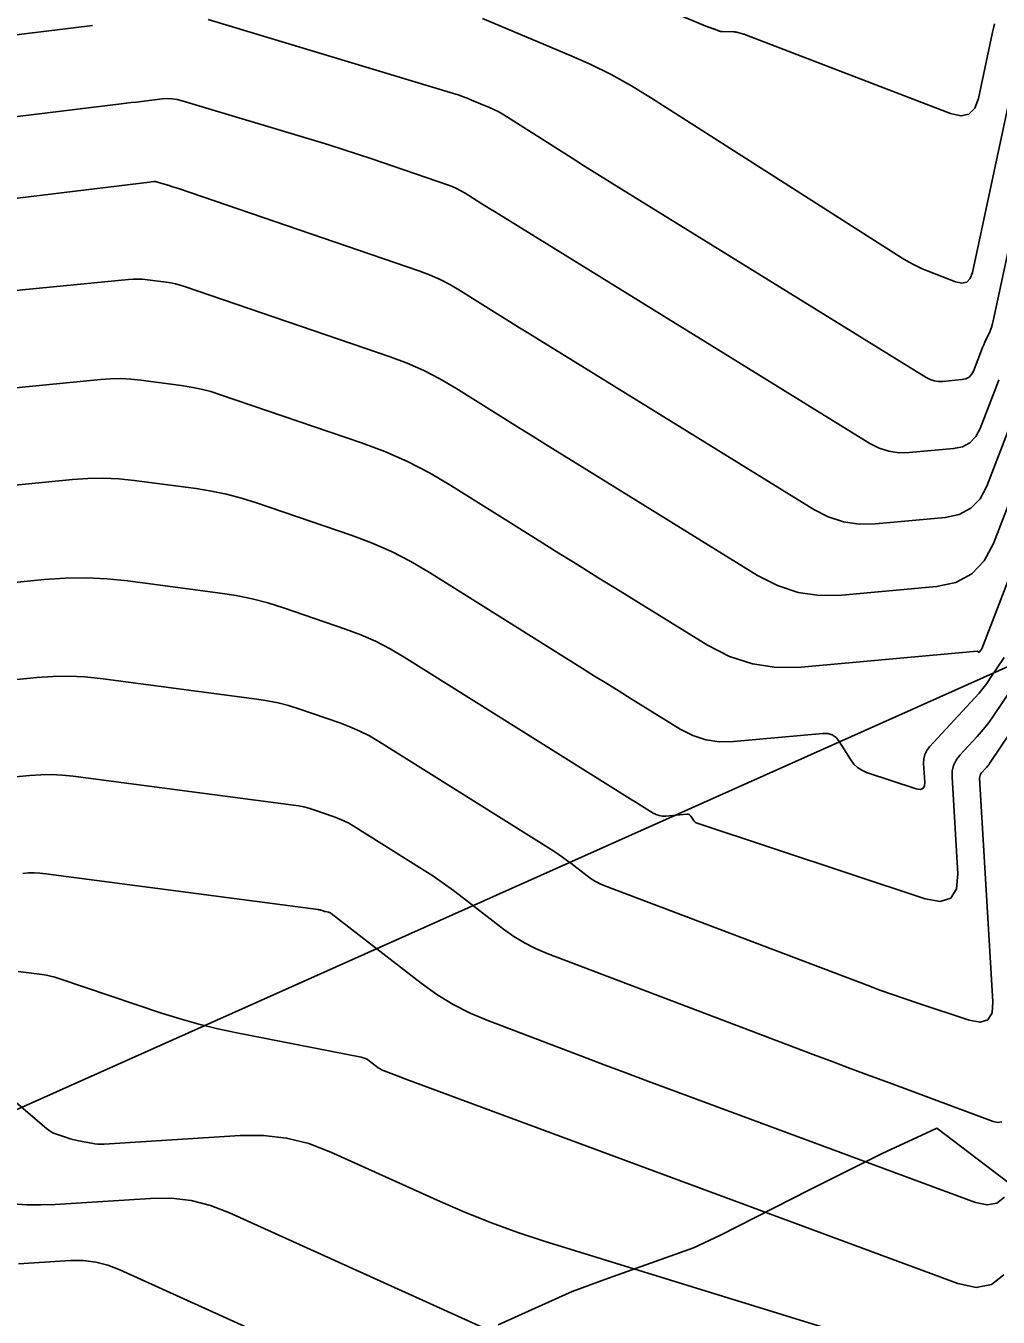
# Model space of a CAD drawing. Extents: x 1354696 to 1366163, y 660729 to 670380.
# Drawn here: x 1361516 to 1361561, y 664898.2 to 664958.1 of the extents above; entities that cross this region are included whole.
import ezdxf

# ---------------------------------------------------------------- set-up
doc = ezdxf.new("R2010")
doc.units = 0
doc.layers.add('R_Contours', color=7, linetype='Continuous')
doc.layers.add('R_Erosion', color=7, linetype='Continuous')

msp = doc.modelspace()

# ---------------------------------------------------------------- linework, layer by layer
at = {"layer": 'R_Contours'}
for points in [[(1361560.872, 664958.149), (1361560.844, 664958.02), (1361560.817, 664957.891), (1361560.789, 664957.762), (1361560.133, 664954.695), (1361559.963, 664954.236), (1361559.69, 664953.966), (1361559.315, 664953.885), (1361558.838, 664953.994), (1361549.386, 664957.629), (1361549.337, 664957.648), (1361549.288, 664957.665), (1361549.238, 664957.68), (1361549.188, 664957.695), (1361548.985, 664957.75), (1361548.935, 664957.762), (1361548.883, 664957.771), (1361548.832, 664957.777), (1361548.78, 664957.78), (1361548.251, 664957.793), (1361548.209, 664957.796), (1361548.168, 664957.803), (1361548.128, 664957.813), (1361548.088, 664957.826), (1361547.91, 664957.897), (1361547.881, 664957.908), (1361547.853, 664957.918), (1361547.824, 664957.928), (1361547.796, 664957.938), (1361547.681, 664957.977), (1361547.652, 664957.987), (1361547.624, 664957.997), (1361547.595, 664958.008), (1361547.567, 664958.02), (1361536.189, 664962.788)], [(1361562.942, 664954.29), (1361560.821, 664944.385), (1361560.789, 664944.256), (1361560.751, 664944.128), (1361560.705, 664944.003), (1361560.653, 664943.881), (1361560.429, 664943.395), (1361560.374, 664943.273), (1361560.321, 664943.15), (1361560.27, 664943.027), (1361560.221, 664942.902), (1361559.896, 664942.058), (1361559.811, 664941.897), (1361559.694, 664941.776), (1361559.546, 664941.697), (1361559.367, 664941.658), (1361558.487, 664941.577), (1361558.279, 664941.574), (1361558.079, 664941.604), (1361557.887, 664941.667), (1361557.703, 664941.762), (1361543.585, 664950.48), (1361543.01, 664950.836), (1361542.437, 664951.195), (1361541.865, 664951.555), (1361541.295, 664951.918), (1361538.252, 664953.861), (1361538.061, 664953.977), (1361537.866, 664954.085), (1361537.667, 664954.184), (1361537.463, 664954.274), (1361536.638, 664954.62), (1361536.431, 664954.704), (1361536.222, 664954.782), (1361536.011, 664954.854), (1361535.798, 664954.921), (1361524.424, 664958.345)], [(1361562.393, 664958.516), (1361562.13, 664957.271), (1361562.064, 664956.96), (1361561.998, 664956.648), (1361561.932, 664956.337), (1361561.865, 664956.026), (1361559.851, 664946.617), (1361559.749, 664946.341), (1361559.586, 664946.18), (1361559.361, 664946.131), (1361559.074, 664946.196), (1361557.805, 664946.684), (1361557.492, 664946.814), (1361557.186, 664946.959), (1361556.888, 664947.119), (1361556.598, 664947.294), (1361544.982, 664954.711), (1361544.056, 664955.275), (1361543.108, 664955.798), (1361542.138, 664956.28), (1361541.147, 664956.72), (1361537.139, 664958.4)], [(1361519.064, 664958.067), (1361510.476, 664957.025)], [(1361509.261, 664953.09), (1361520.39, 664954.441), (1361520.627, 664954.469), (1361520.865, 664954.498), (1361521.102, 664954.527), (1361521.34, 664954.555), (1361522.291, 664954.669), (1361522.527, 664954.685), (1361522.762, 664954.677), (1361522.994, 664954.644), (1361523.224, 664954.588), (1361529.358, 664952.741), (1361530.023, 664952.538), (1361530.686, 664952.328), (1361531.347, 664952.112), (1361532.007, 664951.89), (1361535.522, 664950.687), (1361535.736, 664950.607), (1361535.945, 664950.515), (1361536.147, 664950.411), (1361536.344, 664950.295), (1361537.12, 664949.808), (1361537.314, 664949.687), (1361537.509, 664949.566), (1361537.703, 664949.445), (1361537.898, 664949.324), (1361555.099, 664938.702), (1361555.529, 664938.48), (1361555.977, 664938.335), (1361556.442, 664938.266), (1361556.926, 664938.273), (1361558.975, 664938.461), (1361559.392, 664938.55), (1361559.736, 664938.735), (1361560.008, 664939.016), (1361560.207, 664939.393), (1361560.963, 664941.357), (1361561.077, 664941.647)], [(1361508.046, 664949.155), (1361521.715, 664950.814), (1361521.793, 664950.823), (1361521.922, 664950.839), (1361521.948, 664950.841), (1361521.974, 664950.84), (1361521.999, 664950.836), (1361522.024, 664950.83), (1361522.623, 664950.65), (1361522.731, 664950.617), (1361522.838, 664950.583), (1361522.945, 664950.548), (1361523.052, 664950.512), (1361534.192, 664946.7), (1361534.694, 664946.512), (1361535.183, 664946.296), (1361535.659, 664946.052), (1361536.122, 664945.78), (1361537.945, 664944.636), (1361538.401, 664944.351), (1361538.858, 664944.066), (1361539.315, 664943.782), (1361539.773, 664943.499), (1361552.496, 664935.642), (1361553.171, 664935.294), (1361553.874, 664935.066), (1361554.605, 664934.957), (1361555.364, 664934.968), (1361558.583, 664935.263), (1361559.237, 664935.404), (1361559.778, 664935.695), (1361560.205, 664936.136), (1361560.518, 664936.727), (1361561.705, 664939.813)], [(1361562.447, 664938.268), (1361560.829, 664934.061), (1361560.402, 664933.255), (1361559.82, 664932.654), (1361559.083, 664932.257), (1361558.191, 664932.066), (1361553.803, 664931.663), (1361552.768, 664931.648), (1361551.771, 664931.796), (1361550.813, 664932.108), (1361549.893, 664932.583), (1361541.648, 664937.674), (1361540.927, 664938.12), (1361540.207, 664938.567), (1361539.489, 664939.015), (1361538.77, 664939.465), (1361535.9, 664941.265), (1361535.171, 664941.693), (1361534.422, 664942.077), (1361533.652, 664942.418), (1361532.861, 664942.714), (1361523.337, 664945.972), (1361523.128, 664946.038), (1361522.916, 664946.094), (1361522.701, 664946.138), (1361522.484, 664946.172), (1361521.611, 664946.287), (1361521.392, 664946.309), (1361521.174, 664946.319), (1361520.955, 664946.317), (1361520.736, 664946.302), (1361509.941, 664945.246)], [(1361563.189, 664936.723), (1361560.288, 664929.182), (1361560.285, 664929.176), (1361560.282, 664929.17), (1361560.279, 664929.164), (1361560.276, 664929.158), (1361560.261, 664929.137), (1361560.257, 664929.131), (1361560.253, 664929.126), (1361560.249, 664929.121), (1361560.244, 664929.116), (1361560.157, 664929.021), (1361560.15, 664929.015), (1361560.143, 664929.014), (1361560.136, 664929.016), (1361560.13, 664929.024), (1361560.107, 664929.061), (1361560.101, 664929.069), (1361560.093, 664929.074), (1361560.084, 664929.077), (1361560.073, 664929.077), (1361551.917, 664928.329), (1361550.765, 664928.312), (1361549.656, 664928.477), (1361548.59, 664928.823), (1361547.567, 664929.351), (1361543.522, 664931.849), (1361542.539, 664932.457), (1361541.557, 664933.067), (1361540.576, 664933.679), (1361539.596, 664934.293), (1361535.677, 664936.75), (1361534.683, 664937.334), (1361533.661, 664937.859), (1361532.61, 664938.323), (1361531.53, 664938.727), (1361525.001, 664940.961), (1361524.553, 664941.102), (1361524.099, 664941.221), (1361523.64, 664941.316), (1361523.175, 664941.389), (1361521.307, 664941.634), (1361520.84, 664941.682), (1361520.372, 664941.704), (1361519.903, 664941.698), (1361519.435, 664941.666), (1361511.718, 664940.911)], [(1361561.329, 664928.774), (1361560.682, 664927.813), (1361560.516, 664927.576), (1361560.341, 664927.346), (1361560.158, 664927.123), (1361559.965, 664926.907), (1361557.863, 664924.633), (1361557.734, 664924.464), (1361557.646, 664924.281), (1361557.598, 664924.083), (1361557.591, 664923.871), (1361557.643, 664922.993), (1361557.629, 664922.81), (1361557.559, 664922.698), (1361557.433, 664922.659), (1361557.252, 664922.692), (1361554.948, 664923.454), (1361554.724, 664923.55), (1361554.526, 664923.678), (1361554.354, 664923.84), (1361554.209, 664924.035), (1361553.679, 664924.881), (1361553.532, 664925.064), (1361553.356, 664925.188), (1361553.151, 664925.253), (1361552.916, 664925.259), (1361548.778, 664924.879), (1361548.125, 664924.87), (1361547.496, 664924.963), (1361546.892, 664925.16), (1361546.312, 664925.459), (1361544.04, 664926.862), (1361543.472, 664927.213), (1361542.905, 664927.565), (1361542.338, 664927.919), (1361541.772, 664928.273), (1361534.69, 664932.715), (1361533.819, 664933.227), (1361532.922, 664933.687), (1361532.001, 664934.094), (1361531.054, 664934.448), (1361526.665, 664935.95), (1361525.978, 664936.166), (1361525.282, 664936.348), (1361524.579, 664936.494), (1361523.867, 664936.606), (1361521.003, 664936.982), (1361520.287, 664937.056), (1361519.57, 664937.088), (1361518.852, 664937.079), (1361518.134, 664937.03), (1361512.327, 664936.462)], [(1361562.382, 664928.39), (1361560.791, 664926.026), (1361560.623, 664925.786), (1361560.446, 664925.553), (1361560.26, 664925.327), (1361560.066, 664925.109), (1361559.27, 664924.247), (1361559.098, 664924.022), (1361558.98, 664923.778), (1361558.916, 664923.514), (1361558.907, 664923.231), (1361559.173, 664918.752), (1361559.117, 664918.047), (1361558.847, 664917.619), (1361558.364, 664917.469), (1361557.668, 664917.596), (1361547.094, 664921.094), (1361547.041, 664921.116), (1361546.995, 664921.146), (1361546.954, 664921.185), (1361546.92, 664921.231), (1361546.795, 664921.43), (1361546.76, 664921.473), (1361546.719, 664921.503), (1361546.67, 664921.518), (1361546.615, 664921.519), (1361545.638, 664921.43), (1361545.484, 664921.428), (1361545.336, 664921.45), (1361545.194, 664921.496), (1361545.057, 664921.567), (1361544.521, 664921.898), (1361544.387, 664921.981), (1361544.253, 664922.064), (1361544.119, 664922.147), (1361543.986, 664922.231), (1361533.511, 664928.8), (1361532.859, 664929.183), (1361532.189, 664929.527), (1361531.5, 664929.831), (1361530.792, 664930.096), (1361527.923, 664931.078), (1361527.201, 664931.305), (1361526.471, 664931.496), (1361525.732, 664931.649), (1361524.985, 664931.766), (1361520.699, 664932.33), (1361519.734, 664932.429), (1361518.768, 664932.472), (1361517.801, 664932.461), (1361516.833, 664932.394), (1361512.936, 664932.013)], [(1361563.608, 664928.262), (1361560.649, 664923.865), (1361560.608, 664923.806), (1361560.565, 664923.749), (1361560.519, 664923.694), (1361560.471, 664923.64), (1361560.276, 664923.429), (1361560.234, 664923.374), (1361560.205, 664923.314), (1361560.19, 664923.25), (1361560.187, 664923.18), (1361560.804, 664912.818), (1361560.762, 664912.299), (1361560.564, 664911.983), (1361560.208, 664911.872), (1361559.695, 664911.966), (1361557.329, 664912.749), (1361556.738, 664912.948), (1361556.15, 664913.153), (1361555.564, 664913.364), (1361554.981, 664913.582), (1361542.818, 664918.196), (1361542.599, 664918.288), (1361542.388, 664918.396), (1361542.186, 664918.52), (1361541.992, 664918.659), (1361541.235, 664919.245), (1361541.044, 664919.389), (1361540.85, 664919.529), (1361540.652, 664919.663), (1361540.451, 664919.793), (1361532.332, 664924.885), (1361531.9, 664925.139), (1361531.456, 664925.367), (1361530.999, 664925.568), (1361530.53, 664925.744), (1361528.628, 664926.395), (1361528.15, 664926.545), (1361527.666, 664926.672), (1361527.176, 664926.774), (1361526.68, 664926.851), (1361519.437, 664927.803), (1361518.702, 664927.878), (1361517.967, 664927.912), (1361517.231, 664927.903), (1361516.494, 664927.852), (1361513.546, 664927.564)], [(1361514.155, 664923.115), (1361516.163, 664923.311), (1361516.665, 664923.345), (1361517.166, 664923.351), (1361517.667, 664923.329), (1361518.167, 664923.277), (1361528.376, 664921.936), (1361528.62, 664921.898), (1361528.86, 664921.848), (1361529.098, 664921.786), (1361529.333, 664921.712), (1361530.268, 664921.392), (1361530.498, 664921.306), (1361530.722, 664921.207), (1361530.941, 664921.095), (1361531.153, 664920.97), (1361534.349, 664918.966), (1361534.841, 664918.649), (1361535.325, 664918.319), (1361535.8, 664917.979), (1361536.267, 664917.626), (1361538.119, 664916.191), (1361538.593, 664915.851), (1361539.088, 664915.549), (1361539.604, 664915.285), (1361540.141, 664915.058), (1361552.477, 664910.378), (1361553.357, 664910.046), (1361554.237, 664909.714), (1361555.119, 664909.385), (1361556.001, 664909.057), (1361560.819, 664907.272), (1361561.038, 664907.224), (1361561.22, 664907.258)], [(1361515.832, 664918.77), (1361516.098, 664918.788), (1361516.365, 664918.791), (1361516.631, 664918.779), (1361516.897, 664918.752), (1361529.528, 664917.092), (1361529.558, 664917.087), (1361529.587, 664917.081), (1361529.616, 664917.074), (1361529.645, 664917.065), (1361529.758, 664917.027), (1361529.787, 664917.018), (1361529.815, 664917.01), (1361529.844, 664917.003), (1361529.874, 664916.996), (1361530.007, 664916.97), (1361530.038, 664916.962), (1361530.068, 664916.951), (1361530.096, 664916.936), (1361530.123, 664916.918), (1361534.308, 664913.675), (1361535.03, 664913.157), (1361535.785, 664912.696), (1361536.572, 664912.293), (1361537.391, 664911.948), (1361541.775, 664910.284), (1361542.785, 664909.903), (1361543.795, 664909.523), (1361544.806, 664909.145), (1361545.818, 664908.769), (1361559.995, 664903.516), (1361560.533, 664903.4), (1361560.98, 664903.483), (1361561.337, 664903.766)], [(1361561.308, 664900.159), (1361560.741, 664899.708), (1361560.028, 664899.575), (1361559.17, 664899.76), (1361533.59, 664909.238), (1361533.471, 664909.282), (1361533.351, 664909.327), (1361533.231, 664909.372), (1361533.112, 664909.417), (1361532.593, 664909.614), (1361532.496, 664909.655), (1361532.403, 664909.703), (1361532.314, 664909.757), (1361532.228, 664909.819), (1361531.894, 664910.078), (1361531.808, 664910.137), (1361531.716, 664910.185), (1361531.62, 664910.222), (1361531.519, 664910.248), (1361525.762, 664911.371), (1361524.878, 664911.559), (1361524.002, 664911.775), (1361523.133, 664912.021), (1361522.272, 664912.295), (1361517.503, 664913.903), (1361517.315, 664913.961), (1361517.125, 664914.01), (1361516.932, 664914.05), (1361516.738, 664914.08), (1361515.627, 664914.226)], [(1361556.63, 664896.587), (1361540.003, 664901.728), (1361538.775, 664902.129), (1361537.561, 664902.568), (1361536.362, 664903.045), (1361535.177, 664903.559), (1361530.117, 664905.852), (1361529.101, 664906.241), (1361528.062, 664906.499), (1361526.998, 664906.626), (1361525.91, 664906.622), (1361519.605, 664906.221), (1361519.459, 664906.216), (1361519.313, 664906.221), (1361519.168, 664906.235), (1361519.024, 664906.258), (1361518.423, 664906.375), (1361518.291, 664906.403), (1361518.16, 664906.436), (1361518.031, 664906.472), (1361517.902, 664906.513), (1361517.391, 664906.686), (1361517.266, 664906.734), (1361517.148, 664906.794), (1361517.036, 664906.865), (1361516.93, 664906.947), (1361512.194, 664910.999)], [(1361515.371, 664903.455), (1361516.022, 664903.41), (1361516.675, 664903.4), (1361517.329, 664903.425), (1361521.761, 664903.706), (1361522.708, 664903.71), (1361523.633, 664903.6), (1361524.538, 664903.375), (1361525.422, 664903.037), (1361540.234, 664896.326)], [(1361515.64, 664900.666), (1361518.04, 664900.819), (1361518.634, 664900.821), (1361519.214, 664900.752), (1361519.781, 664900.611), (1361520.336, 664900.399), (1361548.538, 664887.621)]]:
    msp.add_lwpolyline(points, dxfattribs=at)
at = {"layer": 'R_Erosion'}
msp.add_line((1361352.904, 664835.143), (1361562.484, 664928.799), dxfattribs=at)
for points in [[(1361537.868, 664897.846), (1361541.307, 664899.387), (1361542.991, 664900), (1361546.925, 664901.418), (1361548.172, 664902.007), (1361552.301, 664904.104), (1361553.162, 664904.537), (1361555.665, 664905.79), (1361557.709, 664906.733), (1361558.201, 664906.959), (1361566.067, 664900.972), (1361566.347, 664900.532), (1361573.852, 664895.602)], [(1361573.852, 664895.602), (1361566.347, 664900.532), (1361566.067, 664900.972), (1361558.201, 664906.959), (1361557.709, 664906.733), (1361555.665, 664905.79), (1361553.162, 664904.537), (1361552.301, 664904.104), (1361548.172, 664902.007), (1361546.925, 664901.418), (1361542.991, 664900), (1361541.307, 664899.387), (1361537.868, 664897.846)]]:
    msp.add_lwpolyline(points, dxfattribs=at)

doc.saveas('drawing.dxf')
